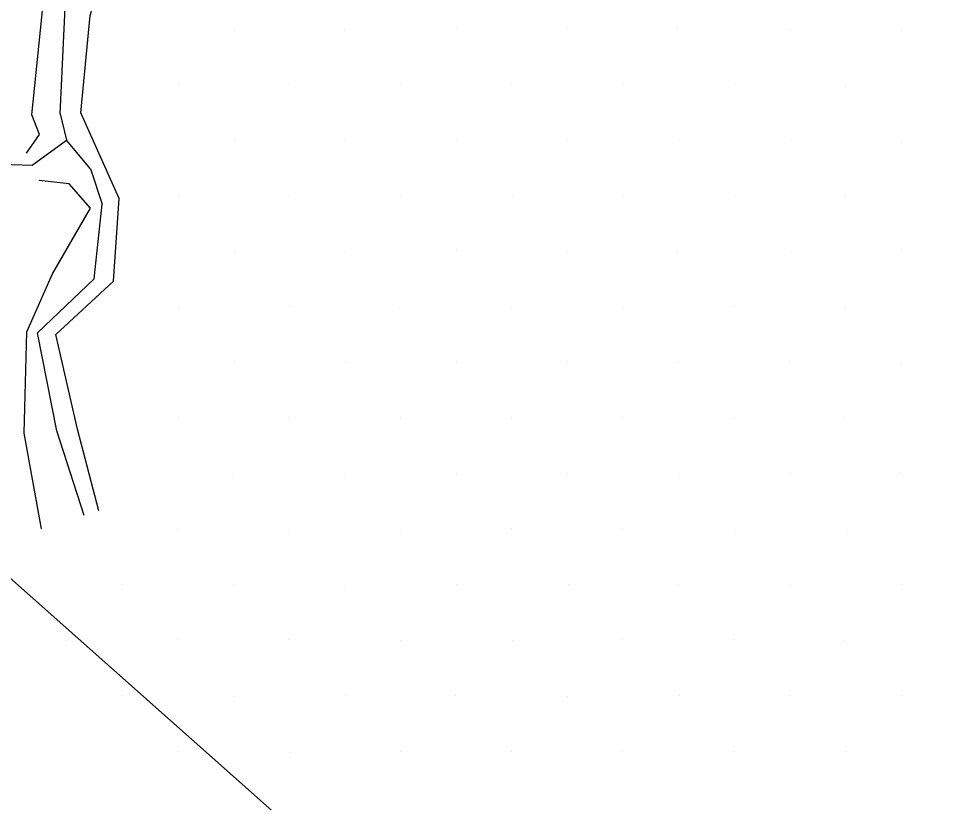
# Model space of a CAD drawing. Extents: x 1602514 to 1609837, y 863887 to 871157.
# Drawn here: x 1606037.2 to 1606212.5, y 865648.6 to 865798.3 of the extents above; entities that cross this region are included whole.
import ezdxf

# ---------------------------------------------------------------- set-up
doc = ezdxf.new("R2010")
doc.units = 0
for name, color, linetype in [('Survey-Flow line', 7, 'Continuous'), ('Survey-Ridge Lines', 7, 'Continuous'), ('Survey-Spot dirt', 7, 'Continuous'), ('Survey-Vegetation trees', 7, 'Continuous')]:
    doc.layers.add(name, color=color, linetype=linetype)

msp = doc.modelspace()

# ---------------------------------------------------------------- linework, layer by layer
at = {"layer": 'Survey-Flow line'}
for p, q in [((1606045.16, 865780.13), (1606046.36, 865775.1)), ((1606045.16, 865780.13), (1606046.36, 865775.1)), ((1606050.94, 865769.63), (1606046.36, 865775.1)), ((1606050.94, 865769.63), (1606046.36, 865775.1)), ((1606050.94, 865769.63), (1606053.22, 865762.86)), ((1606050.94, 865769.63), (1606053.22, 865762.86))]:
    msp.add_line(p, q, dxfattribs=at)
for points in [[(1606045.16, 865780.13), (1606046.19, 865801.76), (1606052.1, 865823.9), (1606053.85, 865835.39), (1606060.26, 865841.99)], [(1606045.16, 865780.13), (1606046.19, 865801.76), (1606052.1, 865823.9), (1606053.85, 865835.39), (1606060.26, 865841.99)], [(1605848.49, 865763.84), (1605900.04, 865747.19), (1605923.92, 865765.54), (1605944.49, 865771.2), (1605958.18, 865768.23), (1605970.97, 865760.86), (1605983.97, 865764.27), (1606002.54, 865770.02), (1606010.68, 865776.54), (1606020.01, 865776.31), (1606028.09, 865770.67), (1606039.82, 865770.29), (1606046.36, 865775.1)], [(1605848.49, 865763.84), (1605900.04, 865747.19), (1605923.92, 865765.54), (1605944.49, 865771.2), (1605958.18, 865768.23), (1605970.97, 865760.86), (1605983.97, 865764.27), (1606002.54, 865770.02), (1606010.68, 865776.54), (1606020.01, 865776.31), (1606028.09, 865770.67), (1606039.82, 865770.29), (1606046.36, 865775.1)], [(1606049.73, 865703.42), (1606044.51, 865719.58), (1606040.87, 865738.28), (1606051.65, 865748.62), (1606053.22, 865762.86)], [(1606049.73, 865703.42), (1606044.51, 865719.58), (1606040.87, 865738.28), (1606051.65, 865748.62), (1606053.22, 865762.86)]]:
    msp.add_lwpolyline(points, dxfattribs=at)
at = {"layer": 'Survey-Ridge Lines'}
for points in [[(1606038.75, 865772.61), (1606041.2, 865776.14), (1606039.79, 865779.9), (1606042.24, 865804.19), (1606044.9, 865825.2), (1606048.92, 865838.85), (1606057.25, 865846.46), (1606066.9, 865853.27), (1606080.49, 865857.92), (1606106.93, 865852.98), (1606130.87, 865846.65)], [(1606038.75, 865772.61), (1606041.2, 865776.14), (1606039.79, 865779.9), (1606042.24, 865804.19), (1606044.9, 865825.2), (1606048.92, 865838.85), (1606057.25, 865846.46), (1606066.9, 865853.27), (1606080.49, 865857.92), (1606106.93, 865852.98), (1606130.87, 865846.65)], [(1606052.56, 865704.3), (1606048.5, 865719.88), (1606044.34, 865737.95), (1606055.34, 865748.18), (1606056.44, 865763.96), (1606049.14, 865780.3), (1606050.91, 865798.88), (1606058.14, 865822.82), (1606058.78, 865831.95), (1606063.32, 865837.5), (1606069.13, 865839.43), (1606078.97, 865839.91), (1606105.26, 865830.82), (1606129.19, 865830.19)], [(1606052.56, 865704.3), (1606048.5, 865719.88), (1606044.34, 865737.95), (1606055.34, 865748.18), (1606056.44, 865763.96), (1606049.14, 865780.3), (1606050.91, 865798.88), (1606058.14, 865822.82), (1606058.78, 865831.95), (1606063.32, 865837.5), (1606069.13, 865839.43), (1606078.97, 865839.91), (1606105.26, 865830.82), (1606129.19, 865830.19)], [(1606041.64, 865700.89), (1606038.27, 865719.12), (1606038.83, 865738.47), (1606043.71, 865749.56), (1606050.99, 865762.1), (1606046.86, 865766.71), (1606041.16, 865767.4)], [(1606041.64, 865700.89), (1606038.27, 865719.12), (1606038.83, 865738.47), (1606043.71, 865749.56), (1606050.99, 865762.1), (1606046.86, 865766.71), (1606041.16, 865767.4)]]:
    msp.add_lwpolyline(points, dxfattribs=at)
at = {"layer": 'Survey-Spot dirt'}
for p, q in [((1606078.48, 865796.18), (1606078.48, 865796.18)), ((1606078.48, 865796.18), (1606078.48, 865796.18)), ((1606099.52, 865796.24), (1606099.52, 865796.24)), ((1606099.52, 865796.24), (1606099.52, 865796.24)), ((1606120.81, 865796.36), (1606120.81, 865796.36)), ((1606120.81, 865796.36), (1606120.81, 865796.36)), ((1606141.92, 865796.32), (1606141.92, 865796.32)), ((1606141.92, 865796.32), (1606141.92, 865796.32)), ((1606163.03, 865796.42), (1606163.03, 865796.42)), ((1606163.03, 865796.42), (1606163.03, 865796.42)), ((1606184.67, 865796.18), (1606184.67, 865796.18)), ((1606184.67, 865796.18), (1606184.67, 865796.18)), ((1606205.85, 865796.27), (1606205.85, 865796.27)), ((1606205.85, 865796.27), (1606205.85, 865796.27)), ((1606067.75, 865785.65), (1606067.75, 865785.65)), ((1606067.75, 865785.65), (1606067.75, 865785.65)), ((1606089, 865785.63), (1606089, 865785.63)), ((1606089, 865785.63), (1606089, 865785.63)), ((1606110.04, 865785.8), (1606110.04, 865785.8)), ((1606110.04, 865785.8), (1606110.04, 865785.8)), ((1606131.35, 865785.64), (1606131.35, 865785.64)), ((1606131.35, 865785.64), (1606131.35, 865785.64)), ((1606152.67, 865785.61), (1606152.67, 865785.61)), ((1606152.67, 865785.61), (1606152.67, 865785.61)), ((1606173.87, 865785.67), (1606173.87, 865785.67)), ((1606173.87, 865785.67), (1606173.87, 865785.67)), ((1606195.06, 865785.48), (1606195.06, 865785.48)), ((1606195.06, 865785.48), (1606195.06, 865785.48)), ((1606099.52, 865775.15), (1606099.52, 865775.15)), ((1606099.52, 865775.15), (1606099.52, 865775.15)), ((1606141.92, 865775.18), (1606141.92, 865775.18)), ((1606141.92, 865775.18), (1606141.92, 865775.18)), ((1606184.48, 865775.18), (1606184.48, 865775.18)), ((1606184.48, 865775.18), (1606184.48, 865775.18)), ((1606078.37, 865774.98), (1606078.37, 865774.98)), ((1606078.37, 865774.98), (1606078.37, 865774.98)), ((1606120.76, 865775), (1606120.76, 865775)), ((1606120.76, 865775), (1606120.76, 865775)), ((1606163.29, 865774.93), (1606163.29, 865774.93)), ((1606163.29, 865774.93), (1606163.29, 865774.93)), ((1606205.68, 865774.91), (1606205.68, 865774.91)), ((1606205.68, 865774.91), (1606205.68, 865774.91)), ((1606067.82, 865764.39), (1606067.82, 865764.39)), ((1606067.82, 865764.39), (1606067.82, 865764.39)), ((1606088.92, 865764.47), (1606088.92, 865764.47)), ((1606088.92, 865764.47), (1606088.92, 865764.47)), ((1606110.15, 865764.34), (1606110.15, 865764.34)), ((1606110.15, 865764.34), (1606110.15, 865764.34)), ((1606131.6, 865764.38), (1606131.6, 865764.38)), ((1606131.6, 865764.38), (1606131.6, 865764.38)), ((1606152.66, 865764.38), (1606152.66, 865764.38)), ((1606152.66, 865764.38), (1606152.66, 865764.38)), ((1606173.87, 865764.41), (1606173.87, 865764.41)), ((1606173.87, 865764.41), (1606173.87, 865764.41)), ((1606195.06, 865764.42), (1606195.06, 865764.42)), ((1606195.06, 865764.42), (1606195.06, 865764.42)), ((1606078.36, 865753.84), (1606078.36, 865753.84)), ((1606078.36, 865753.84), (1606078.36, 865753.84)), ((1606099.58, 865753.78), (1606099.58, 865753.78)), ((1606099.58, 865753.78), (1606099.58, 865753.78)), ((1606120.74, 865753.93), (1606120.74, 865753.93)), ((1606120.74, 865753.93), (1606120.74, 865753.93)), ((1606142.05, 865753.83), (1606142.05, 865753.83)), ((1606142.05, 865753.83), (1606142.05, 865753.83)), ((1606163.1, 865753.9), (1606163.1, 865753.9)), ((1606163.1, 865753.9), (1606163.1, 865753.9)), ((1606184.5, 865753.76), (1606184.5, 865753.76)), ((1606184.5, 865753.76), (1606184.5, 865753.76)), ((1606205.81, 865753.92), (1606205.81, 865753.92)), ((1606205.81, 865753.92), (1606205.81, 865753.92)), ((1606067.77, 865743.14), (1606067.77, 865743.14)), ((1606067.77, 865743.14), (1606067.77, 865743.14)), ((1606088.99, 865743.26), (1606088.99, 865743.26)), ((1606088.99, 865743.26), (1606088.99, 865743.26)), ((1606109.82, 865743.07), (1606109.82, 865743.07)), ((1606109.82, 865743.07), (1606109.82, 865743.07)), ((1606131.39, 865743.15), (1606131.39, 865743.15)), ((1606131.39, 865743.15), (1606131.39, 865743.15)), ((1606152.69, 865743.07), (1606152.69, 865743.07)), ((1606152.69, 865743.07), (1606152.69, 865743.07)), ((1606173.82, 865743.29), (1606173.82, 865743.29)), ((1606173.82, 865743.29), (1606173.82, 865743.29)), ((1606195, 865743.14), (1606195, 865743.14)), ((1606195, 865743.14), (1606195, 865743.14)), ((1606078.36, 865732.54), (1606078.36, 865732.54)), ((1606078.36, 865732.54), (1606078.36, 865732.54)), ((1606099.55, 865732.71), (1606099.55, 865732.71)), ((1606099.55, 865732.71), (1606099.55, 865732.71)), ((1606120.76, 865732.59), (1606120.76, 865732.59)), ((1606120.76, 865732.59), (1606120.76, 865732.59)), ((1606141.92, 865732.74), (1606141.92, 865732.74)), ((1606141.92, 865732.74), (1606141.92, 865732.74)), ((1606163.25, 865732.63), (1606163.25, 865732.63)), ((1606163.25, 865732.63), (1606163.25, 865732.63)), ((1606184.45, 865732.61), (1606184.45, 865732.61)), ((1606184.45, 865732.61), (1606184.45, 865732.61)), ((1606205.78, 865732.44), (1606205.78, 865732.44)), ((1606205.78, 865732.44), (1606205.78, 865732.44)), ((1606067.68, 865721.98), (1606067.68, 865721.98)), ((1606067.68, 865721.98), (1606067.68, 865721.98)), ((1606088.85, 865722.1), (1606088.85, 865722.1)), ((1606088.85, 865722.1), (1606088.85, 865722.1)), ((1606110.18, 865722.01), (1606110.18, 865722.01)), ((1606110.18, 865722.01), (1606110.18, 865722.01)), ((1606131.39, 865721.96), (1606131.39, 865721.96)), ((1606131.39, 865721.96), (1606131.39, 865721.96)), ((1606152.39, 865722.12), (1606152.39, 865722.12)), ((1606152.39, 865722.12), (1606152.39, 865722.12)), ((1606173.92, 865721.9), (1606173.92, 865721.9)), ((1606173.92, 865721.9), (1606173.92, 865721.9)), ((1606194.84, 865722.02), (1606194.84, 865722.02)), ((1606194.84, 865722.02), (1606194.84, 865722.02)), ((1606078.31, 865711.45), (1606078.31, 865711.45)), ((1606078.31, 865711.45), (1606078.31, 865711.45)), ((1606099.59, 865711.49), (1606099.59, 865711.49)), ((1606099.59, 865711.49), (1606099.59, 865711.49)), ((1606120.84, 865711.26), (1606120.84, 865711.26)), ((1606120.84, 865711.26), (1606120.84, 865711.26)), ((1606141.93, 865711.45), (1606141.93, 865711.45)), ((1606141.93, 865711.45), (1606141.93, 865711.45)), ((1606163.13, 865711.45), (1606163.13, 865711.45)), ((1606163.13, 865711.45), (1606163.13, 865711.45)), ((1606184.35, 865711.35), (1606184.35, 865711.35)), ((1606184.35, 865711.35), (1606184.35, 865711.35)), ((1606205.57, 865711.59), (1606205.57, 865711.59)), ((1606205.57, 865711.59), (1606205.57, 865711.59)), ((1606067.72, 865700.77), (1606067.72, 865700.77)), ((1606067.72, 865700.77), (1606067.72, 865700.77)), ((1606089.02, 865700.8), (1606089.02, 865700.8)), ((1606089.02, 865700.8), (1606089.02, 865700.8)), ((1606110.23, 865700.75), (1606110.23, 865700.75)), ((1606110.23, 865700.75), (1606110.23, 865700.75)), ((1606131.39, 865700.86), (1606131.39, 865700.86)), ((1606131.39, 865700.86), (1606131.39, 865700.86)), ((1606152.48, 865700.86), (1606152.48, 865700.86)), ((1606152.48, 865700.86), (1606152.48, 865700.86)), ((1606173.91, 865700.73), (1606173.91, 865700.73)), ((1606173.91, 865700.73), (1606173.91, 865700.73)), ((1606195.19, 865700.68), (1606195.19, 865700.68)), ((1606195.19, 865700.68), (1606195.19, 865700.68)), ((1606057.11, 865690.24), (1606057.11, 865690.24)), ((1606057.11, 865690.24), (1606057.11, 865690.24)), ((1606078.33, 865690.16), (1606078.33, 865690.16)), ((1606078.33, 865690.16), (1606078.33, 865690.16)), ((1606099.66, 865690.12), (1606099.66, 865690.12)), ((1606099.66, 865690.12), (1606099.66, 865690.12)), ((1606120.9, 865690.16), (1606120.9, 865690.16)), ((1606120.9, 865690.16), (1606120.9, 865690.16)), ((1606142.12, 865690.16), (1606142.12, 865690.16)), ((1606142.12, 865690.16), (1606142.12, 865690.16)), ((1606163.28, 865690.2), (1606163.28, 865690.2)), ((1606163.28, 865690.2), (1606163.28, 865690.2)), ((1606184.35, 865690.15), (1606184.35, 865690.15)), ((1606184.35, 865690.15), (1606184.35, 865690.15)), ((1606205.73, 865690.29), (1606205.73, 865690.29)), ((1606205.73, 865690.29), (1606205.73, 865690.29)), ((1606046.45, 865679.6), (1606046.45, 865679.6)), ((1606046.45, 865679.6), (1606046.45, 865679.6)), ((1606067.5, 865679.78), (1606067.5, 865679.78)), ((1606067.5, 865679.78), (1606067.5, 865679.78)), ((1606088.74, 865679.71), (1606088.74, 865679.71)), ((1606088.74, 865679.71), (1606088.74, 865679.71)), ((1606110.13, 865679.6), (1606110.13, 865679.6)), ((1606110.13, 865679.6), (1606110.13, 865679.6)), ((1606131.42, 865679.62), (1606131.42, 865679.62)), ((1606131.42, 865679.62), (1606131.42, 865679.62)), ((1606152.55, 865679.76), (1606152.55, 865679.76)), ((1606152.55, 865679.76), (1606152.55, 865679.76)), ((1606173.76, 865679.78), (1606173.76, 865679.78)), ((1606173.76, 865679.78), (1606173.76, 865679.78)), ((1606194.95, 865679.63), (1606194.95, 865679.63)), ((1606194.95, 865679.63), (1606194.95, 865679.63)), ((1606057.15, 865669.05), (1606057.15, 865669.05)), ((1606057.15, 865669.05), (1606057.15, 865669.05)), ((1606078.38, 865668.94), (1606078.38, 865668.94)), ((1606078.38, 865668.94), (1606078.38, 865668.94)), ((1606099.55, 865669.1), (1606099.55, 865669.1)), ((1606099.55, 865669.1), (1606099.55, 865669.1)), ((1606120.61, 865669.04), (1606120.61, 865669.04)), ((1606120.61, 865669.04), (1606120.61, 865669.04)), ((1606142.03, 865668.91), (1606142.03, 865668.91)), ((1606142.03, 865668.91), (1606142.03, 865668.91)), ((1606163.34, 865668.98), (1606163.34, 865668.98)), ((1606163.34, 865668.98), (1606163.34, 865668.98)), ((1606184.31, 865668.98), (1606184.31, 865668.98)), ((1606184.31, 865668.98), (1606184.31, 865668.98)), ((1606205.69, 865669.02), (1606205.69, 865669.02)), ((1606205.69, 865669.02), (1606205.69, 865669.02)), ((1606067.71, 865658.37), (1606067.71, 865658.37)), ((1606067.71, 865658.37), (1606067.71, 865658.37)), ((1606089.08, 865658.26), (1606089.08, 865658.26)), ((1606089.08, 865658.26), (1606089.08, 865658.26)), ((1606110.14, 865658.38), (1606110.14, 865658.38)), ((1606110.14, 865658.38), (1606110.14, 865658.38)), ((1606131.32, 865658.46), (1606131.32, 865658.46)), ((1606131.32, 865658.46), (1606131.32, 865658.46)), ((1606152.48, 865658.35), (1606152.48, 865658.35)), ((1606152.48, 865658.35), (1606152.48, 865658.35)), ((1606173.78, 865658.29), (1606173.78, 865658.29)), ((1606173.78, 865658.29), (1606173.78, 865658.29)), ((1606195, 865658.37), (1606195, 865658.37)), ((1606195, 865658.37), (1606195, 865658.37))]:
    msp.add_line(p, q, dxfattribs=at)
at = {"layer": 'Survey-Vegetation trees'}
msp.add_lwpolyline([(1605665.45, 866233.32), (1605801.74, 865994.52), (1605807.84, 865893.89), (1606209.37, 865537.1), (1606668.8, 865151.33), (1606667.28, 865042.31)], dxfattribs=at)
msp.add_lwpolyline([(1605665.45, 866233.32), (1605801.74, 865994.52), (1605807.84, 865893.89), (1606209.37, 865537.1), (1606668.8, 865151.33), (1606667.28, 865042.31)], dxfattribs=at)

doc.saveas('drawing.dxf')
